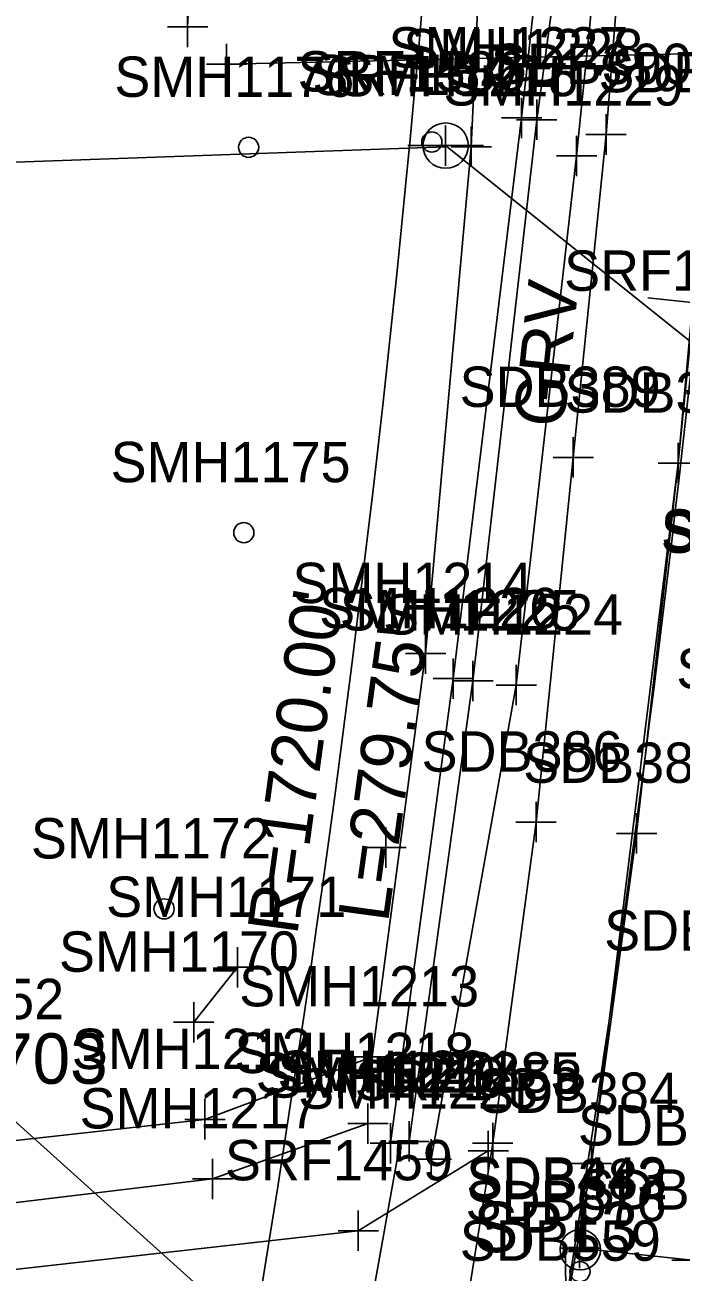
# Model space of a CAD drawing. Extents: x 941041 to 969446, y 397014 to 416764.
# Drawn here: x 951745.6 to 951810.6, y 402132.6 to 402256.2 of the extents above; entities that cross this region are included whole.
import ezdxf

# ---------------------------------------------------------------- set-up
doc = ezdxf.new("R2010")
doc.units = 0
for name, color, linetype in [('SURVEY - CENTERLINE - Preliminary', 7, 'Continuous'), ('SURVEY - CENTERLINE - Preliminary Curve Text', 7, 'Continuous'), ('SURVEY - CENTERLINE - Preliminary Text', 7, 'Continuous'), ('SURVEY - CONTROL with Text', 7, 'Continuous'), ('SURVEY - DRAINAGE - Area Shapes', 7, 'Continuous'), ('SURVEY - DRAINAGE - Pipes and Culverts', 7, 'Continuous'), ('SURVEY - DRAINAGE - Pipes and Culverts - Points - Locators', 7, 'Continuous'), ('SURVEY - DRAINAGE - Pipes and Culverts - Points - Numbers', 7, 'Continuous'), ('SURVEY - DTM - Breaklines', 7, 'Continuous'), ('SURVEY - DTM - Breaklines - Points - Locators', 7, 'Continuous'), ('SURVEY - DTM - Breaklines - Points - Numbers', 7, 'Continuous'), ('SURVEY - DTM - Spot Points - Locators', 7, 'Continuous'), ('SURVEY - DTM - Spot Points - Point Numbers', 7, 'Continuous'), ('SURVEY - NON-TRANSPORTATION - Features', 7, 'Continuous'), ('SURVEY - NON-TRANSPORTATION - Features - Points - Locators', 7, 'Continuous'), ('SURVEY - NON-TRANSPORTATION - Features - Points - Numbers', 7, 'Continuous'), ('SURVEY - PROPERTY - ROW Lines', 7, 'Continuous'), ('SURVEY - PROPERTY - ROW Lines - Points - Locators', 7, 'Continuous'), ('SURVEY - PROPERTY - ROW Lines Text', 7, 'Continuous'), ('SURVEY - TRANSPORTATION - Features', 7, 'Continuous'), ('SURVEY - TRANSPORTATION - Features - Points - Locators', 7, 'Continuous'), ('SURVEY - TRANSPORTATION - Features - Points - Numbers', 7, 'Continuous'), ('SURVEY - TRANSPORTATION - Features Text', 7, 'Continuous'), ('SURVEY - TRANSPORTATION - Roads', 7, 'Continuous'), ('SURVEY - TRANSPORTATION - Roads - Points - Locators', 7, 'Continuous'), ('SURVEY - TRANSPORTATION - Roads - Points - Numbers', 7, 'Continuous'), ('SURVEY - UTILITIES - Electric (Overhead) with Text', 7, 'Continuous'), ('SURVEY - UTILITIES - Low Wire Crossings - Points - Numbers', 7, 'Continuous'), ('SURVEY - UTILITIES - Poles and Miscellaneous - Points - Locators', 7, 'Continuous'), ('SURVEY - UTILITIES - Poles and Miscellaneous - Points - Numbers', 7, 'Continuous'), ('SURVEY - UTILITIES - Poles and Miscellaneous with Text', 7, 'Continuous'), ('SURVEY - VEGETATION - Features - Points - Locators', 7, 'Continuous'), ('SURVEY - VEGETATION - Features - Points - Numbers', 7, 'Continuous'), ('SURVEY - VEGETATION - Features with Text', 7, 'Continuous')]:
    doc.layers.add(name, color=color, linetype=linetype)

msp = doc.modelspace()

# ---------------------------------------------------------------- linework, layer by layer
at = {"layer": 'SURVEY - CENTERLINE - Preliminary'}
msp.add_arc((950071.59, 402408.54), 1750, 344.25668, 356.86922, dxfattribs=at)
msp.add_arc((950071.59, 402408.54), 1750, 344.25668, 356.86922, dxfattribs=at)
at = {"layer": 'SURVEY - CENTERLINE - Preliminary Curve Text'}
msp.add_line((951812.32, 402228.59), (951807.34, 402229.1), dxfattribs=at)
at = {"layer": 'SURVEY - CENTERLINE - Preliminary Text'}
msp.add_line((951799.21, 402129.53), (951799.19, 402134.53), dxfattribs=at)
at = {"layer": 'SURVEY - DRAINAGE - Area Shapes'}
msp.add_lwpolyline([(951700.87, 401746.35), (951774.75, 402010.64), (951792.79, 402092.19), (951801.74, 402143.33), (951810.36, 402212.73), (951816.98, 402285.74), (951824.51, 402408.74), (951782.01, 402368.73), (951684.92, 402370.62), (951481.94, 402305.97), (951387.27, 402042.09), (951373.38, 401763.75), (951399.25, 401491.59), (951580.93, 401378.04), (951700.87, 401746.35)], dxfattribs=at)
at = {"layer": 'SURVEY - DRAINAGE - Pipes and Culverts'}
msp.add_line((951782.7, 402144.84), (951777.33, 402115.21), dxfattribs=at)
at = {"layer": 'SURVEY - DRAINAGE - Pipes and Culverts - Points - Locators'}
for p, q in [((951782.7, 402144.59), (951782.7, 402145.09)), ((951782.95, 402144.84), (951782.45, 402144.84)), ((951782.7, 402144.84), (951782.7, 402144.84)), ((951782.7, 402144.84), (951782.7, 402144.84))]:
    msp.add_line(p, q, dxfattribs=at)
at = {"layer": 'SURVEY - DTM - Breaklines'}
for points in [[(951801.74, 402143.33), (951806.22, 402176.04), (951810.36, 402212.73), (951813.52, 402244.48), (951816.98, 402285.74), (951819.88, 402327.22), (951822.23, 402367.72), (951824.51, 402408.74), (951826.12, 402447.74), (951828, 402488.84), (951830.12, 402530.24), (951832.38, 402576.49)], [(951781.83, 402145.33), (951788.06, 402191.37), (951794.82, 402246.94), (951799.2, 402286.75)], [(951783.67, 402145.5), (951790, 402191.14), (951796.33, 402246.76), (951801.69, 402286.51)], [(951720.53, 402142.91), (951763.44, 402147.68), (951780.02, 402153.89), (951785.31, 402193.86), (951789.84, 402244.09), (951790.94, 402268.17)], [(951726.12, 402137.2), (951764.2, 402141.79), (951779.6, 402147.28)], [(951800.58, 402134.93), (951811.73, 402133.74), (951823.68, 402133), (951845.85, 402131.82), (951886.91, 402129.26), (951923.93, 402129.22), (951965.77, 402128.75), (952007.96, 402127.62), (952048.97, 402128.06), (952091.15, 402128.5), (952133.1, 402128.8), (952172.18, 402129.76)]]:
    msp.add_lwpolyline(points, dxfattribs=at)
at = {"layer": 'SURVEY - DTM - Breaklines - Points - Locators'}
for p, q in [((951794.82, 402248.94), (951794.82, 402244.94)), ((951796.33, 402248.76), (951796.33, 402244.76)), ((951796.82, 402246.94), (951792.82, 402246.94)), ((951798.33, 402246.76), (951794.33, 402246.76)), ((951789.84, 402246.09), (951789.84, 402242.09)), ((951791.84, 402244.09), (951787.84, 402244.09)), ((951810.36, 402214.73), (951810.36, 402210.73)), ((951812.36, 402212.73), (951808.36, 402212.73)), ((951785.31, 402195.86), (951785.31, 402191.86)), ((951787.31, 402193.86), (951783.31, 402193.86)), ((951788.06, 402193.37), (951788.06, 402189.37)), ((951790, 402193.14), (951790, 402189.14)), ((951790.06, 402191.37), (951786.06, 402191.37)), ((951792, 402191.14), (951788, 402191.14)), ((951806.22, 402178.04), (951806.22, 402174.04)), ((951808.22, 402176.04), (951804.22, 402176.04)), ((951780.02, 402155.89), (951780.02, 402151.89)), ((951782.02, 402153.89), (951778.02, 402153.89)), ((951763.44, 402149.68), (951763.44, 402145.68)), ((951779.6, 402149.28), (951779.6, 402145.28)), ((951765.44, 402147.68), (951761.44, 402147.68)), ((951783.67, 402147.5), (951783.67, 402143.5)), ((951781.6, 402147.28), (951777.6, 402147.28)), ((951781.83, 402147.33), (951781.83, 402143.33)), ((951783.83, 402145.33), (951779.83, 402145.33)), ((951785.67, 402145.5), (951781.67, 402145.5)), ((951801.74, 402145.33), (951801.74, 402141.33)), ((951764.2, 402143.79), (951764.2, 402139.79)), ((951803.74, 402143.33), (951799.74, 402143.33)), ((951766.2, 402141.79), (951762.2, 402141.79)), ((951800.58, 402136.93), (951800.58, 402132.93)), ((951802.58, 402134.93), (951798.58, 402134.93)), ((951813.73, 402133.74), (951809.73, 402133.74))]:
    msp.add_line(p, q, dxfattribs=at)
at = {"layer": 'SURVEY - DTM - Spot Points - Locators'}
for centre in [(951767.77, 402244.03), (951785.93, 402244.56), (951767.29, 402205.84), (951759.39, 402168.55), (951800.61, 402132.6)]:
    msp.add_circle(centre, 1, dxfattribs=at)
at = {"layer": 'SURVEY - NON-TRANSPORTATION - Features'}
msp.add_line((951762.33, 402157.32), (951766.68, 402162.76), dxfattribs=at)
msp.add_circle((951800.64, 402134.77), 2, dxfattribs=at)
at = {"layer": 'SURVEY - NON-TRANSPORTATION - Features - Points - Locators'}
for p, q in [((951766.68, 402164.76), (951766.68, 402160.76)), ((951768.68, 402162.76), (951764.68, 402162.76)), ((951762.33, 402159.32), (951762.33, 402155.32)), ((951764.33, 402157.32), (951760.33, 402157.32))]:
    msp.add_line(p, q, dxfattribs=at)
at = {"layer": 'SURVEY - PROPERTY - ROW Lines'}
msp.add_arc((950071.59, 402408.54), 1720, 347.55036, 356.86922, dxfattribs=at)
at = {"layer": 'SURVEY - PROPERTY - ROW Lines - Points - Locators'}
for p, q in [((951781.37, 402176.63), (951781.37, 402172.63)), ((951783.37, 402174.63), (951779.37, 402174.63))]:
    msp.add_line(p, q, dxfattribs=at)
at = {"layer": 'SURVEY - TRANSPORTATION - Features'}
for points in [[(951785.87, 402143.74), (951794.29, 402190.74), (951800.28, 402243.17), (951804.78, 402287.75), (951807.74, 402332.13), (951809.98, 402381.75), (951812.05, 402425.31)], [(951791.52, 402144.57), (951778.63, 402136.65), (951735.73, 402131.82), (951714.4, 402132.81), (951708.51, 402135.75)]]:
    msp.add_lwpolyline(points, dxfattribs=at)
at = {"layer": 'SURVEY - TRANSPORTATION - Features - Points - Locators'}
for p, q in [((951800.28, 402245.17), (951800.28, 402241.17)), ((951802.28, 402243.17), (951798.28, 402243.17)), ((951794.29, 402192.74), (951794.29, 402188.74)), ((951796.29, 402190.74), (951792.29, 402190.74)), ((951791.52, 402146.57), (951791.52, 402142.57)), ((951785.87, 402145.74), (951785.87, 402141.74)), ((951787.87, 402143.74), (951783.87, 402143.74)), ((951793.52, 402144.57), (951789.52, 402144.57)), ((951778.63, 402138.65), (951778.63, 402134.65)), ((951780.63, 402136.65), (951776.63, 402136.65))]:
    msp.add_line(p, q, dxfattribs=at)
at = {"layer": 'SURVEY - TRANSPORTATION - Roads'}
for points in [[(951791.97, 402145.34), (951796.26, 402177.15), (951799.94, 402213.3), (951803.2, 402245.3), (951806.4, 402285.85), (951808.58, 402326.95), (951811.46, 402368.53), (951813.29, 402408.79), (951815.44, 402449.1), (951817.35, 402488.48), (951819.07, 402530.3), (951819.55, 402574.98)], [(951653.71, 401629), (951663.99, 401661.47), (951676.55, 401700.93), (951688.99, 401740.96), (951695.96, 401764.68), (951709.72, 401811.02), (951723.69, 401856.79), (951737.95, 401908.2), (951749, 401947.9), (951759.57, 401989.73), (951769.34, 402032.18), (951778.56, 402072.61), (951787.08, 402114.89), (951791.97, 402145.34)]]:
    msp.add_lwpolyline(points, dxfattribs=at)
at = {"layer": 'SURVEY - TRANSPORTATION - Roads - Points - Locators'}
for p, q in [((951803.2, 402247.3), (951803.2, 402243.3)), ((951805.2, 402245.3), (951801.2, 402245.3)), ((951799.94, 402215.3), (951799.94, 402211.3)), ((951801.94, 402213.3), (951797.94, 402213.3)), ((951796.26, 402179.15), (951796.26, 402175.15)), ((951798.26, 402177.15), (951794.26, 402177.15)), ((951791.97, 402147.34), (951791.97, 402143.34)), ((951793.97, 402145.34), (951789.97, 402145.34))]:
    msp.add_line(p, q, dxfattribs=at)
at = {"layer": 'SURVEY - UTILITIES - Electric (Overhead) with Text'}
for p, q in [((951354.73, 402228.4), (951787.3, 402244.09)), ((951787.3, 402244.2), (951859.25, 402186.54))]:
    msp.add_line(p, q, dxfattribs=at)
at = {"layer": 'SURVEY - UTILITIES - Poles and Miscellaneous - Points - Locators'}
for p, q in [((951787.3, 402246.2), (951787.3, 402242.2)), ((951789.3, 402244.2), (951785.3, 402244.2))]:
    msp.add_line(p, q, dxfattribs=at)
at = {"layer": 'SURVEY - UTILITIES - Poles and Miscellaneous with Text'}
for q in [(951783.55, 402244.2), (951791.05, 402244.2)]:
    msp.add_line((951787.3, 402244.2), q, dxfattribs=at)
msp.add_circle((951787.3, 402244.2), 2.25, dxfattribs=at)
at = {"layer": 'SURVEY - VEGETATION - Features - Points - Locators'}
for p, q in [((951761.72, 402257.97), (951761.72, 402253.97)), ((951763.72, 402255.97), (951759.72, 402255.97)), ((951765.58, 402254.28), (951765.58, 402250.28)), ((951767.58, 402252.28), (951763.58, 402252.28))]:
    msp.add_line(p, q, dxfattribs=at)
at = {"layer": 'SURVEY - VEGETATION - Features with Text'}
for points in [[(951610.18, 402586.8), (951823.14, 402572.81), (951814.01, 402253.37), (951765.58, 402252.28)], [(951761.72, 402255.97), (951769.96, 402414.95), (951769.96, 402414.95), (951773.25, 402536.92), (951678.38, 402531.42), (951621.42, 402525.89), (951610.18, 402586.8)], [(951632.93, 402174.93), (951738.89, 402152.62), (951790.61, 402106.12), (951729.59, 401864.28), (951697.64, 401757.85)]]:
    msp.add_lwpolyline(points, dxfattribs=at)

# ---------------------------------------------------------------- texts
at = {"layer": 'SURVEY - CENTERLINE - Preliminary'}
msp.add_text('SP13', height=5, dxfattribs=at).set_placement((951790.04, 402134.53))
at = {"layer": 'SURVEY - CONTROL with Text'}
msp.add_text('CP-SDB703', height=5, dxfattribs=at).set_placement((951717.38, 402151.22))
at = {"layer": 'SURVEY - DRAINAGE - Pipes and Culverts - Points - Numbers'}
msp.add_text('SMH1219', height=4, dxfattribs=at).set_placement((951769.5, 402149.84))
at = {"layer": 'SURVEY - DTM - Breaklines - Points - Numbers'}
for s, p in [('SMH1227', (951781.63, 402251.94)), ('SMH1228', (951783.09, 402251.76)), ('SMH1215', (951776.65, 402249.09)), ('SDB391', (951802.44, 402249.48)), ('SDB388', (951799.08, 402217.73)), ('SMH1214', (951772.11, 402198.86)), ('SMH1226', (951774.76, 402196.37)), ('SMH1225', (951776.81, 402196.14)), ('SDB387', (951794.98, 402181.04)), ('SMH1213', (951766.83, 402158.89)), ('SMH1212', (951750.24, 402152.68)), ('SMH1218', (951766.36, 402152.28)), ('SMH1220', (951768.47, 402150.33)), ('SMH1221', (951770.63, 402150.5)), ('SDB384', (951790.5, 402148.33)), ('SMH1217', (951751.01, 402146.79)), ('SDB443', (951789.34, 402139.93)), ('SDB444', (951800.49, 402138.74))]:
    msp.add_text(s, height=4, dxfattribs=at).set_placement(p)
at = {"layer": 'SURVEY - DTM - Spot Points - Point Numbers'}
for s, p in [('SMH1176', (951754.46, 402249.03)), ('SRF1586', (951772.62, 402249.56)), ('SMH1175', (951754.09, 402210.84)), ('SMH1172', (951746.19, 402173.55)), ('SDB418', (951803.01, 402164.42)), ('SDB419', (951800.41, 402145.1)), ('SDB676', (951789.27, 402137.6)), ('SDB559', (951788.7, 402133.68))]:
    msp.add_text(s, height=4, dxfattribs=at).set_placement(p)
at = {"layer": 'SURVEY - NON-TRANSPORTATION - Features - Points - Numbers'}
for s, p in [('SMH1171', (951753.65, 402167.76)), ('SMH1170', (951748.97, 402162.32)), ('SDB382', (951789.4, 402139.77))]:
    msp.add_text(s, height=4, dxfattribs=at).set_placement(p)
at = {"layer": 'SURVEY - PROPERTY - ROW Lines Text'}
for s, p in [("R=1720.00'", (951772.58, 402165.87)), ("L=279.75'", (951781.58, 402167.11))]:
    msp.add_text(s, height=5, rotation=82.2098, dxfattribs=at).set_placement(p)
at = {"layer": 'SURVEY - TRANSPORTATION - Features - Points - Numbers'}
for s, p in [('SMH1229', (951787.07, 402248.17)), ('SMH1224', (951781.1, 402195.74)), ('SRF1458', (951778.28, 402149.57)), ('SMH1223', (951772.68, 402148.74)), ('SRF1459', (951765.42, 402141.65))]:
    msp.add_text(s, height=4, dxfattribs=at).set_placement(p)
at = {"layer": 'SURVEY - TRANSPORTATION - Features Text'}
msp.add_text('GRV', height=5, rotation=83.991, dxfattribs=at).set_placement((951798.98, 402216.12))
at = {"layer": 'SURVEY - TRANSPORTATION - Roads - Points - Numbers'}
for s, p in [('SDB390', (951791.78, 402250.3)), ('SDB389', (951788.68, 402218.3)), ('SDB417', (951808.65, 402204.15)), ('SDB526', (951808.62, 402203.83)), ('SDB525', (951810.16, 402190.38)), ('SDB386', (951784.91, 402182.15)), ('SDB385', (951780.73, 402150.34))]:
    msp.add_text(s, height=4, dxfattribs=at).set_placement(p)
at = {"layer": 'SURVEY - UTILITIES - Low Wire Crossings - Points - Numbers'}
msp.add_text('SRF1587', height=4, dxfattribs=at).set_placement((951799.04, 402229.81))
at = {"layer": 'SURVEY - UTILITIES - Poles and Miscellaneous - Points - Numbers'}
msp.add_text('SRF1549', height=4, dxfattribs=at).set_placement((951774.09, 402249.2))
at = {"layer": 'SURVEY - VEGETATION - Features - Points - Numbers'}
msp.add_text('SMH1252', height=4, dxfattribs=at).set_placement((951725.7, 402157.62))

doc.saveas('drawing.dxf')
